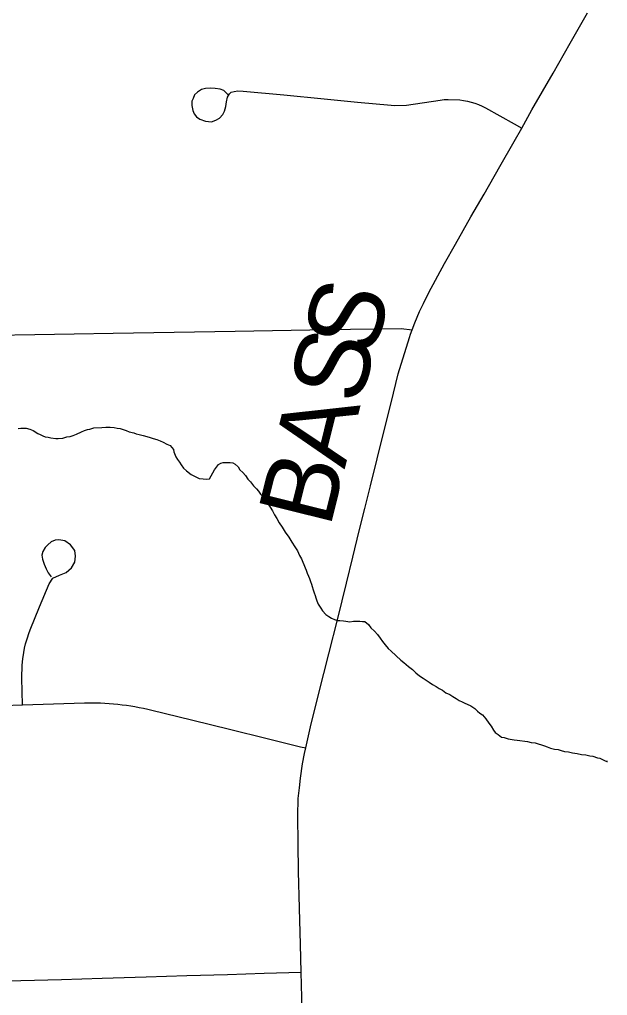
# Model space of a CAD drawing. Extents: x 103424 to 286016, y 38711 to 110967.
# Drawn here: x 140502 to 142889, y 84863 to 88820 of the extents above; entities that cross this region are included whole.
import ezdxf

# ---------------------------------------------------------------- set-up
doc = ezdxf.new("R2010")
doc.units = 0
for name, color, linetype in [('GM_X_County_Road', 7, 'Continuous'), ('GM_X_County_Road_Text', 7, 'Continuous'), ('GM_X_Minor_River', 7, 'Continuous'), ('GM_X_Township_Road', 7, 'Continuous')]:
    doc.layers.add(name, color=color, linetype=linetype)

msp = doc.modelspace()

# ---------------------------------------------------------------- linework, layer by layer
at = {"layer": 'GM_X_County_Road'}
for points in [[(141645.3, 84957.4), (141642.2, 85069.2), (141638.6, 85217), (141635, 85364.8), (141633.2, 85478), (141631.4, 85591.2), (141633.7, 85661.7), (141638.2, 85703.9), (141642.6, 85743.4), (141650.7, 85801.8), (141659.3, 85843.1), (141664.8, 85866.1), (141683.5, 85951.4), (141717.2, 86087.9), (141737.7, 86168.1), (141758.1, 86248.3), (141793.8, 86391.6), (141829.5, 86534.8), (141855.3, 86640.4), (141881.2, 86746), (141904.1, 86837.8), (141927, 86929.7), (141953.9, 87038.8), (141980.9, 87148), (142010.3, 87265.7), (142039.7, 87383.3), (142084.6, 87531.1), (142088.9, 87544.1), (142095.4, 87562.3), (142106.6, 87589.9), (142125.1, 87636.2), (142142.6, 87668.5), (142163.2, 87713), (142227, 87831.2), (142271.5, 87908.4), (142334.4, 88019.3), (142387.8, 88111.9), (142452.1, 88224.6), (142510.4, 88325.2), (142541.3, 88379.6), (142582.3, 88453.7), (142624.9, 88527.8), (142667.6, 88601.9), (142737.7, 88724.3), (142807.8, 88846.7)], [(141731.2, 82115.5), (141728.4, 82157.7), (141723.1, 82293.8), (141719.2, 82407.5), (141715.4, 82521.1), (141711.8, 82639), (141708.2, 82756.9), (141704.2, 82896.4), (141700.2, 83035.8), (141696.6, 83176), (141693, 83316.1), (141688.7, 83470.2), (141684.4, 83624.3), (141680.4, 83788), (141676.4, 83951.7), (141671.6, 84088), (141666.9, 84224.3), (141661.7, 84389.3), (141658.4, 84490.3), (141655.2, 84591.3), (141651.6, 84722.9), (141648, 84854.5), (141645.3, 84957.4)]]:
    msp.add_lwpolyline(points, dxfattribs=at)
at = {"layer": 'GM_X_Minor_River'}
for points in [[(140497.6, 87162.1), (140507.7, 87162.3), (140517.8, 87162.4), (140529.9, 87162.7), (140544, 87158.9), (140558.3, 87153.1), (140576.7, 87141.3), (140586.8, 87137.4), (140597, 87131.5), (140607.2, 87127.7), (140619.3, 87125.9), (140629.4, 87124.1), (140649.7, 87120.4), (140659.8, 87120.6), (140677.9, 87122.9), (140693.9, 87127.2), (140708, 87129.5), (140720.1, 87133.8), (140734.1, 87138.1), (140754.1, 87148.5), (140766.1, 87152.8), (140778.2, 87157), (140788.2, 87159.2), (140804.3, 87163.6), (140836.5, 87166.2), (140852.7, 87166.5), (140870.8, 87166.8), (140887, 87165), (140899.1, 87163.2), (140911.3, 87161.5), (140923.4, 87157.6), (140935.6, 87153.8), (140947.8, 87148), (140966, 87144.2), (140976.2, 87140.4), (140988.4, 87136.6), (141004.6, 87132.8), (141018.8, 87129), (141033, 87125.2), (141045.2, 87121.4), (141059.3, 87117.6), (141073.6, 87111.8), (141085.8, 87106), (141100.1, 87098.2), (141114.3, 87092.4), (141126.7, 87076.4), (141128.9, 87066.4), (141137.3, 87046.3), (141143.5, 87036.3), (141151.8, 87024.4), (141158.1, 87014.4), (141168.4, 87000.4), (141180.7, 86990.5)], [(141180.7, 86990.5), (141199.1, 86974.7), (141217.5, 86964.9), (141231.7, 86959.1), (141247.9, 86957.4), (141260, 86955.6), (141274.1, 86957.9), (141293.6, 86994.6), (141309.4, 87015.1), (141319.4, 87021.3), (141329.4, 87023.5), (141341.5, 87023.7), (141357.7, 87024), (141367.8, 87022.2), (141378, 87016.3), (141390.3, 87006.4), (141396.5, 86994.4), (141408.8, 86982.5), (141419.1, 86970.6), (141429.5, 86956.6), (141439.8, 86944.7), (141452.2, 86928.8), (141464.5, 86916.8), (141472.8, 86906.9), (141481, 86894.9), (141491.3, 86885), (141499.6, 86873), (141507.9, 86861.1), (141520.3, 86843.1), (141528.7, 86827.1), (141537, 86811.1), (141547.4, 86797.1), (141555.8, 86779.1), (141568.2, 86761.1), (141580.6, 86741.1), (141595.1, 86721.2), (141607.6, 86701.2), (141620.1, 86681.3), (141630.4, 86665.3), (141638.8, 86647.2), (141647.2, 86633.2), (141661.9, 86597.2), (141666.1, 86587.1), (141670.4, 86575.1), (141674.7, 86563), (141678.9, 86553), (141683.1, 86541), (141687.3, 86530.9), (141689.5, 86520.9), (141693.8, 86506.8), (141698.1, 86494.8), (141702.3, 86484.7), (141704.5, 86474.7), (141708.7, 86462.6), (141715, 86448.6), (141725.4, 86432.6), (141731.7, 86422.6), (141746.1, 86406.7), (141758.3, 86398.9), (141768.5, 86393), (141780.7, 86387.2), (141792.9, 86383.3), (141803, 86383.5), (141817.1, 86381.8), (141827.3, 86379.9), (141843.4, 86378.2), (141857.5, 86380.5), (141873.6, 86380.8), (141883.7, 86380.9), (141893.9, 86379.1), (141903.9, 86379.3), (141918.3, 86367.4), (141928.6, 86353.5), (141943, 86339.6), (141955.3, 86325.7), (141965.7, 86311.7), (141976, 86297.7), (141986.4, 86283.8), (141998.7, 86269.9), (142011, 86258), (142050, 86222.3), (142062.3, 86212.4), (142080.8, 86196.6), (142097.1, 86184.8), (142111.5, 86170.9), (142125.8, 86159), (142140.1, 86149.2), (142152.4, 86141.3), (142164.6, 86133.5), (142178.9, 86123.6), (142193.2, 86115.8), (142205.4, 86107.9), (142219.7, 86100.1), (142232, 86090.2), (142248.3, 86082.4), (142260.5, 86074.6), (142274.8, 86066.7), (142287, 86058.9), (142299.2, 86053.1), (142309.4, 86047.2), (142319.6, 86043.3)], [(142319.6, 86043.3), (142333.8, 86037.5), (142350.2, 86025.7), (142360.5, 86015.8), (142370.7, 86007.9), (142380.9, 86000), (142395.3, 85984.1), (142407.7, 85966.1), (142416, 85954.1), (142426.4, 85938.2), (142432.6, 85928.2), (142444.9, 85920.3), (142459.2, 85910.5), (142469.3, 85908.6), (142485.6, 85902.9), (142509.8, 85899.3), (142522, 85897.4), (142564.4, 85892.2), (142578.6, 85888.4), (142594.8, 85886.6), (142607, 85882.8), (142621.2, 85879), (142633.4, 85875.2), (142643.5, 85871.4), (142657.7, 85865.6), (142673.9, 85861.8), (142688.1, 85860), (142700.3, 85856.2), (142714.5, 85852.4), (142730.6, 85850.7), (142746.9, 85847), (142765.1, 85843.2), (142783.3, 85839.5), (142801.5, 85837.8), (142817.7, 85834.1), (142829.9, 85832.3), (142848.1, 85826.5), (142858.2, 85824.7), (142876.6, 85814.9), (142886.7, 85811.1), (142888.8, 85811.1), (142886.7, 85811.1)]]:
    msp.add_lwpolyline(points, dxfattribs=at)
at = {"layer": 'GM_X_Township_Road'}
for points in [[(141348.6, 88514.3), (141331.1, 88531.8), (141317, 88537.1), (141296.4, 88540.5), (141277.1, 88541.4), (141257.7, 88540.8), (141240.8, 88536.4), (141224.6, 88525.2), (141213, 88513.9), (141207.1, 88499.9), (141202.4, 88488.7), (141201.8, 88471.8), (141205.6, 88450.6), (141210.9, 88437.4), (141220.8, 88425), (141234.6, 88415.3), (141256.8, 88408.1), (141281.1, 88405), (141298.9, 88411.5), (141314.2, 88419.7), (141327.3, 88434.6), (141334.5, 88448.1), (141339.8, 88467.4), (141342.3, 88485.8), (141347, 88505.5), (141354, 88518.5), (141361.4, 88525.5), (141374.1, 88528.6), (141389.1, 88531.4), (141410.2, 88529.6), (141574.5, 88513.9), (141738.8, 88498.2), (141874.5, 88485.2), (142010.1, 88472.2), (142025.7, 88471.2), (142073.1, 88472.7), (142210, 88493), (142225.6, 88495), (142241.5, 88496.1), (142288.8, 88494.4), (142304.4, 88492.2), (142320, 88489.2), (142335.4, 88485.4), (142350.5, 88480.7), (142365.3, 88475.3), (142379.9, 88469.1), (142394.3, 88462.2), (142510, 88396.3), (142541.3, 88379.6)], [(140400, 87539.4), (140565, 87542.2), (140723.6, 87544.9), (140882.1, 87547.6), (141047.1, 87550.4), (141212.2, 87553.2), (141377.2, 87556), (141528.9, 87558.6), (141680.7, 87561.2), (141845.7, 87564), (141948.6, 87565.7), (142051.4, 87567.5), (142095.4, 87562.3)], [(140515.2, 86041.1), (140511.9, 86148.8), (140513.2, 86201.5), (140515.7, 86227.7), (140519.8, 86253.8), (140523.3, 86271), (140527.3, 86288.1), (140534.4, 86313.4), (140539.9, 86330.2), (140545.3, 86344.5), (140584, 86438.4), (140622.7, 86532.3), (140637.5, 86554.4), (140664.1, 86567.3), (140691.5, 86577), (140713.3, 86596.3), (140726.9, 86619.7), (140730.2, 86643.8), (140726.9, 86667.2), (140710, 86689.7), (140686.7, 86705.8), (140662.5, 86709.8), (140647.2, 86709.1), (140630.3, 86702.6), (140617.4, 86690.5), (140606.1, 86679.2), (140596.5, 86663.1), (140593.3, 86648.6), (140595.7, 86631.7), (140602.1, 86611.6), (140611, 86593.1), (140619, 86576.1), (140631.1, 86560.1)], [(140353.2, 86036.1), (140515.2, 86041.1), (140640.8, 86044.8), (140766.4, 86048.6), (140796.1, 86049.1), (140831.3, 86048.5), (140848.9, 86047.7), (140866.3, 86046.6), (140883.9, 86045.3), (140901.3, 86043.6), (140918.9, 86041.6), (140936.3, 86039.4), (140953.7, 86036.7), (140971, 86033.8), (140988.1, 86030.6), (141005.5, 86027.2), (141022.6, 86023.4), (141039.7, 86019.3), (141200, 85979.9), (141360.3, 85940.5), (141501.7, 85905.7), (141643.1, 85871), (141664.8, 85866.1)], [(138496.3, 84861.7), (138661.3, 84866.8), (138826.3, 84871.8), (138991.3, 84876.8), (139156.3, 84881.9), (139284.7, 84885.8), (139413, 84889.7), (139578, 84894.7), (139743, 84899.6), (139899.1, 84904.3), (140055.1, 84909), (140177.9, 84912.7), (140342.9, 84917.7), (140507.9, 84922.7), (140672.9, 84927.6), (140837.9, 84932.6), (140927.4, 84935.3), (141016.8, 84938), (141181.8, 84943.1), (141346.8, 84948.2), (141496, 84952.8), (141645.3, 84957.4)]]:
    msp.add_lwpolyline(points, dxfattribs=at)

# ---------------------------------------------------------------- texts
at = {"layer": 'GM_X_County_Road_Text'}
for s, rotation, p in [('S', 73.2557, (141934.7, 87446.3)), ('S', 75.8646, (141885.9, 87252.3)), ('A', 76.038, (141821.9, 86994.7)), ('B', 76.0376, (141762, 86754.1))]:
    msp.add_text(s, height=301.9, rotation=rotation, dxfattribs=at).set_placement(p)

doc.saveas('drawing.dxf')
